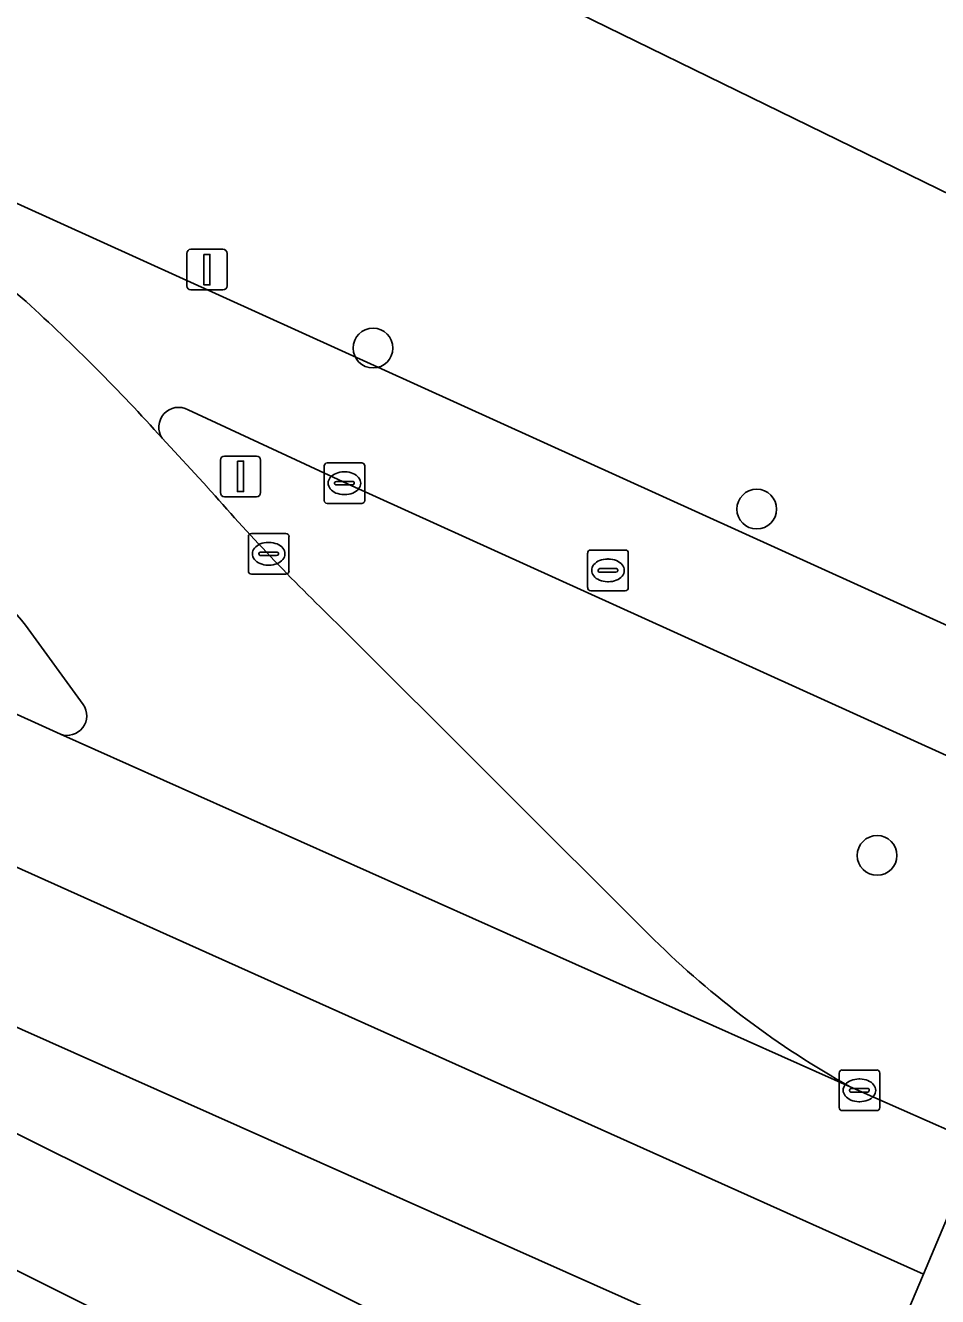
# Model space of a CAD drawing. Extents: x 160102 to 160934, y 382045 to 382923.
# Drawn here: x 160303.9 to 160326.36, y 382068.59 to 382099.89 of the extents above; entities that cross this region are included whole.
import ezdxf

# ---------------------------------------------------------------- set-up
doc = ezdxf.new("R2010")
doc.units = 0
for name, color, linetype in [('IMGEO_Berm_groen', 7, 'Continuous'), ('IMGEO_Berm_open', 7, 'Continuous'), ('IMGEO_Boom', 7, 'Continuous'), ('IMGEO_Fietspad_open', 7, 'Continuous'), ('IMGEO_Kolk', 7, 'Continuous'), ('IMGEO_Lichtmast', 7, 'Continuous'), ('IMGEO_Pand', 7, 'Continuous'), ('IMGEO_Rijbaan_lokaal_open', 7, 'Continuous'), ('IMGEO_Rijbaan_regionaal_gesloten', 7, 'Continuous'), ('IMGEO_Rioolput', 7, 'Continuous'), ('IMGEO_Verkeersbordpaal', 7, 'Continuous'), ('IMGEO_Voetpad_open', 7, 'Continuous')]:
    doc.layers.add(name, color=color, linetype=linetype)

msp = doc.modelspace()

# ---------------------------------------------------------------- linework, layer by layer
at = {"layer": 'IMGEO_Berm_groen'}
for points in [[(160311.829, 382088.605), (160307.905, 382090.431)], [(160307.27, 382089.729), (160308.377, 382088.529)], [(160331.157, 382079.76), (160331.002, 382079.835), (160329.507, 382080.56), (160328, 382081.281), (160311.829, 382088.605)], [(160305.323, 382083.176), (160303.898, 382085.13)], [(160311.569, 382085.175), (160319.38, 382077.388)], [(160300.529, 382084.344), (160301.625, 382083.86), (160304.76, 382082.44)], [(160324.208, 382073.76), (160327.372, 382072.361)]]:
    msp.add_lwpolyline(points, dxfattribs=at)
for centre, radius, start, end in [((160307.672, 382090.003), 0.487, 61.4214, 214.3162), ((160265.472, 382053.477), 49.784, 39.48, 45.2144), ((160348.069, 382123.107), 52.641, 221.0618, 226.1029), ((160304.924, 382082.898), 0.486, 250.2955, 34.8765), ((160335.238, 382093.465), 22.582, 225.3924, 240.7615)]:
    msp.add_arc(centre, radius, start, end, dxfattribs=at)
at = {"layer": 'IMGEO_Berm_open'}
msp.add_lwpolyline([(160278.766, 382085.006), (160323.172, 382062.911), (160324.64, 382065.885), (160301.761, 382076.085), (160300.525, 382076.621)], dxfattribs=at)
at = {"layer": 'IMGEO_Boom'}
for centre in [(160312.46, 382091.95), (160321.91, 382087.984), (160324.875, 382079.457)]:
    msp.add_circle(centre, 0.489, dxfattribs=at)
at = {"layer": 'IMGEO_Fietspad_open'}
for points in [[(160332.274, 382082.684), (160331.361, 382083.082), (160327.415, 382084.749), (160295.872, 382099.054)], [(160300.559, 382095.895), (160303.92, 382093.093)], [(160307.905, 382090.431), (160311.829, 382088.605), (160328, 382081.281), (160329.507, 382080.56), (160331.002, 382079.835), (160332.274, 382082.684)]]:
    msp.add_lwpolyline(points, dxfattribs=at)
for centre, radius, start, end in [((160270.324, 382056.287), 49.833, 42.1502, 47.6108), ((160307.672, 382090.003), 0.487, 61.4214, 214.3162)]:
    msp.add_arc(centre, radius, start, end, dxfattribs=at)
at = {"layer": 'IMGEO_Kolk'}
for p, q in [((160311.33, 382089.122), (160312.182, 382089.122)), ((160311.255, 382088.196), (160311.255, 382089.048)), ((160311.743, 382088.902), (160311.768, 382088.902)), ((160312.256, 382089.048), (160312.256, 382088.196)), ((160311.514, 382088.616), (160311.514, 382088.628)), ((160311.952, 382088.579), (160311.554, 382088.579)), ((160311.557, 382088.665), (160311.955, 382088.665)), ((160311.998, 382088.628), (160311.998, 382088.616)), ((160311.766, 382088.342), (160311.741, 382088.342)), ((160312.182, 382088.122), (160311.33, 382088.122)), ((160309.389, 382086.458), (160309.389, 382087.31)), ((160309.464, 382087.384), (160310.316, 382087.384)), ((160310.39, 382087.31), (160310.39, 382086.458)), ((160309.691, 382086.927), (160310.089, 382086.927)), ((160309.877, 382087.164), (160309.902, 382087.164)), ((160309.648, 382086.878), (160309.648, 382086.89)), ((160310.086, 382086.841), (160309.688, 382086.841)), ((160310.132, 382086.89), (160310.132, 382086.878)), ((160310.316, 382086.384), (160309.464, 382086.384)), ((160309.9, 382086.604), (160309.875, 382086.604)), ((160323.94, 382073.247), (160323.94, 382074.099)), ((160324.015, 382074.173), (160324.867, 382074.173)), ((160324.941, 382074.099), (160324.941, 382073.247)), ((160324.428, 382073.953), (160324.453, 382073.953)), ((160324.199, 382073.667), (160324.199, 382073.679)), ((160324.637, 382073.63), (160324.239, 382073.63)), ((160324.242, 382073.716), (160324.64, 382073.716)), ((160324.683, 382073.679), (160324.683, 382073.667)), ((160324.867, 382073.173), (160324.015, 382073.173)), ((160324.451, 382073.393), (160324.426, 382073.393))]:
    msp.add_line(p, q, dxfattribs=at)
for points in [[(160311.33, 382089.122), (160312.182, 382089.122)], [(160311.255, 382088.196), (160311.255, 382089.048)], [(160312.256, 382089.048), (160312.256, 382088.196)], [(160312.182, 382088.122), (160311.33, 382088.122)], [(160309.389, 382086.458), (160309.389, 382087.31)], [(160309.464, 382087.384), (160310.316, 382087.384)], [(160310.39, 382087.31), (160310.39, 382086.458)], [(160310.316, 382086.384), (160309.464, 382086.384)], [(160323.94, 382073.247), (160323.94, 382074.099)], [(160324.015, 382074.173), (160324.867, 382074.173)], [(160324.941, 382074.099), (160324.941, 382073.247)], [(160324.867, 382073.173), (160324.015, 382073.173)]]:
    msp.add_lwpolyline(points, dxfattribs=at)
for centre, radius, start, end in [((160311.332, 382089.046), 0.0765, 91.552, 178.448), ((160311.332, 382089.046), 0.0765, 91.552, 178.448), ((160312.18, 382089.046), 0.0765, 1.552, 88.448), ((160312.18, 382089.046), 0.0765, 1.552, 88.448), ((160311.554, 382088.625), 0.0403, 85.8775, 175.7526), ((160311.551, 382088.615), 0.0366, 178.938, 274.7102), ((160311.955, 382088.622), 0.043, 264.8664, 352.4533), ((160311.959, 382088.627), 0.0386, 1.7309, 96.639), ((160311.332, 382088.198), 0.0765, 181.552, 268.448), ((160311.332, 382088.198), 0.0765, 181.552, 268.448), ((160312.18, 382088.198), 0.0765, 271.552, 358.448), ((160312.18, 382088.198), 0.0765, 271.552, 358.448), ((160309.466, 382087.308), 0.0765, 91.552, 178.448), ((160309.466, 382087.308), 0.0765, 91.552, 178.448), ((160310.314, 382087.308), 0.0765, 1.552, 88.448), ((160310.314, 382087.308), 0.0765, 1.552, 88.448), ((160309.688, 382086.887), 0.0403, 85.8775, 175.7526), ((160310.093, 382086.889), 0.0386, 1.7309, 96.639), ((160309.685, 382086.877), 0.0366, 178.938, 274.7102), ((160310.089, 382086.884), 0.043, 264.8664, 352.4533), ((160309.466, 382086.46), 0.0765, 181.552, 268.448), ((160309.466, 382086.46), 0.0765, 181.552, 268.448), ((160310.314, 382086.46), 0.0765, 271.552, 358.448), ((160310.314, 382086.46), 0.0765, 271.552, 358.448), ((160324.017, 382074.097), 0.0765, 91.552, 178.448), ((160324.017, 382074.097), 0.0765, 91.552, 178.448), ((160324.865, 382074.097), 0.0765, 1.552, 88.448), ((160324.865, 382074.097), 0.0765, 1.552, 88.448), ((160324.239, 382073.676), 0.0403, 85.8775, 175.7526), ((160324.236, 382073.666), 0.0366, 178.938, 274.7102), ((160324.64, 382073.673), 0.043, 264.8664, 352.4533), ((160324.644, 382073.678), 0.0386, 1.7309, 96.639), ((160324.017, 382073.249), 0.0765, 181.552, 268.448), ((160324.017, 382073.249), 0.0765, 181.552, 268.448), ((160324.865, 382073.249), 0.0765, 271.552, 358.448), ((160324.865, 382073.249), 0.0765, 271.552, 358.448)]:
    msp.add_arc(centre, radius, start, end, dxfattribs=at)
for centre, major_axis, ratio, start_param, end_param in [((160311.742, 382088.622), (-0.387, 0.002), 0.722429, 4.712389, 7.853982), ((160311.767, 382088.622), (-0.39, 0.002), 0.717154, 1.570796, 4.712389), ((160309.876, 382086.884), (-0.387, 0.002), 0.722429, 4.712389, 7.853982), ((160309.901, 382086.884), (-0.39, 0.002), 0.717154, 1.570796, 4.712389), ((160324.427, 382073.673), (-0.387, 0.002), 0.722429, 4.712389, 7.853982), ((160324.452, 382073.673), (-0.39, 0.002), 0.717154, 1.570796, 4.712389)]:
    msp.add_ellipse(centre, major_axis=major_axis, ratio=ratio, start_param=start_param, end_param=end_param, dxfattribs=at)
at = {"layer": 'IMGEO_Lichtmast'}
for p, q in [((160307.874, 382093.481), (160307.874, 382094.281)), ((160307.874, 382094.281), (160307.874, 382093.481)), ((160307.974, 382094.381), (160308.764, 382094.381)), ((160308.764, 382094.381), (160307.974, 382094.381)), ((160308.864, 382094.281), (160308.864, 382093.481)), ((160308.864, 382093.481), (160308.864, 382094.281)), ((160308.764, 382093.381), (160307.974, 382093.381)), ((160307.974, 382093.381), (160308.764, 382093.381))]:
    msp.add_line(p, q, dxfattribs=at)
msp.add_lwpolyline([(160308.294, 382094.256), (160308.444, 382094.256), (160308.444, 382093.506), (160308.294, 382093.506), (160308.294, 382094.256)], dxfattribs=at)
for centre, start, end in [((160307.974, 382094.281), 90, 180), ((160307.974, 382094.281), 90, 180), ((160308.764, 382094.281), 0, 90), ((160308.764, 382094.281), 360, 90), ((160307.974, 382093.481), 180, 270), ((160307.974, 382093.481), 180, 270), ((160308.764, 382093.481), 270, 0), ((160308.764, 382093.481), 270, 0)]:
    msp.add_arc(centre, 0.1, start, end, dxfattribs=at)
at = {"layer": 'IMGEO_Pand'}
msp.add_lwpolyline([(160319.256, 382119.924), (160311.135, 382103.326), (160328.51, 382094.825), (160336.631, 382111.423), (160334.391, 382112.519)], close=True, dxfattribs=at)
at = {"layer": 'IMGEO_Rijbaan_lokaal_open'}
for points in [[(160303.92, 382093.093), (160300.559, 382095.895)], [(160308.377, 382088.529), (160307.27, 382089.729)], [(160303.898, 382085.13), (160305.323, 382083.176)], [(160319.38, 382077.388), (160311.569, 382085.175)], [(160304.76, 382082.44), (160324.208, 382073.76)]]:
    msp.add_lwpolyline(points, dxfattribs=at)
for centre, radius, start, end in [((160270.324, 382056.287), 49.833, 42.1502, 47.6108), ((160265.472, 382053.477), 49.784, 39.48, 45.2144), ((160348.069, 382123.107), 52.641, 221.0618, 226.1029), ((160304.924, 382082.898), 0.486, 250.2955, 34.8765), ((160335.238, 382093.465), 22.582, 225.3924, 240.7615)]:
    msp.add_arc(centre, radius, start, end, dxfattribs=at)
at = {"layer": 'IMGEO_Rijbaan_regionaal_gesloten'}
for points in [[(160163.175, 382160.176), (160161.221, 382156.917), (160166.922, 382150.828), (160171.292, 382146.612), (160176.677, 382142.396), (160181.593, 382138.961), (160189.553, 382134.512), (160192.831, 382132.912), (160196.108, 382131.311), (160203.209, 382127.72), (160253.387, 382103.128), (160266.927, 382096.532), (160280.466, 382089.935), (160289.987, 382085.485), (160299.508, 382081.035), (160308.912, 382076.819), (160318.315, 382072.603), (160326.015, 382069.145), (160327.372, 382072.361), (160324.208, 382073.76), (160304.76, 382082.44), (160301.625, 382083.86), (160300.529, 382084.344)], [(160300.525, 382076.621), (160301.761, 382076.085), (160324.64, 382065.885), (160326.015, 382069.145), (160318.315, 382072.603), (160308.912, 382076.819), (160299.508, 382081.035), (160289.987, 382085.485), (160280.466, 382089.935), (160266.927, 382096.532), (160253.387, 382103.128), (160203.209, 382127.72), (160196.108, 382131.311), (160192.831, 382132.912), (160189.553, 382134.512), (160181.593, 382138.961), (160176.677, 382142.396), (160171.292, 382146.612), (160166.922, 382150.828), (160161.221, 382156.917)], [(160253.813, 382094.585), (160258.724, 382091.713), (160279.864, 382081.114), (160321.693, 382060.257), (160323.172, 382062.911), (160278.766, 382085.006)], [(160321.049, 382059.101), (160321.693, 382060.257), (160279.864, 382081.114), (160258.724, 382091.713), (160253.813, 382094.585)], [(160327.372, 382072.361), (160326.015, 382069.145), (160324.64, 382065.885), (160327.4, 382064.655), (160328.302, 382064.253), (160331.079, 382063.015), (160337.434, 382060.178)]]:
    msp.add_lwpolyline(points, dxfattribs=at)
at = {"layer": 'IMGEO_Rioolput'}
for p, q in [((160317.821, 382086.976), (160318.673, 382086.976)), ((160317.746, 382086.05), (160317.746, 382086.902)), ((160318.234, 382086.756), (160318.259, 382086.756)), ((160318.747, 382086.902), (160318.747, 382086.05)), ((160318.005, 382086.47), (160318.005, 382086.482)), ((160318.443, 382086.433), (160318.045, 382086.433)), ((160318.048, 382086.519), (160318.446, 382086.519)), ((160318.489, 382086.482), (160318.489, 382086.47)), ((160318.257, 382086.196), (160318.232, 382086.196)), ((160318.673, 382085.976), (160317.821, 382085.976))]:
    msp.add_line(p, q, dxfattribs=at)
for points in [[(160317.821, 382086.976), (160318.673, 382086.976)], [(160317.746, 382086.05), (160317.746, 382086.902)], [(160318.747, 382086.902), (160318.747, 382086.05)], [(160318.673, 382085.976), (160317.821, 382085.976)]]:
    msp.add_lwpolyline(points, dxfattribs=at)
for centre, radius, start, end in [((160317.823, 382086.9), 0.0765, 91.552, 178.448), ((160317.823, 382086.9), 0.0765, 91.552, 178.448), ((160318.671, 382086.9), 0.0765, 1.552, 88.448), ((160318.671, 382086.9), 0.0765, 1.552, 88.448), ((160318.045, 382086.479), 0.0403, 85.8775, 175.7526), ((160318.042, 382086.469), 0.0366, 178.938, 274.7102), ((160318.446, 382086.476), 0.043, 264.8664, 352.4533), ((160318.45, 382086.481), 0.0386, 1.7309, 96.639), ((160317.823, 382086.052), 0.0765, 181.552, 268.448), ((160317.823, 382086.052), 0.0765, 181.552, 268.448), ((160318.671, 382086.052), 0.0765, 271.552, 358.448), ((160318.671, 382086.052), 0.0765, 271.552, 358.448)]:
    msp.add_arc(centre, radius, start, end, dxfattribs=at)
for centre, major_axis, ratio, start_param, end_param in [((160318.233, 382086.476), (-0.387, 0.002), 0.722429, 4.712389, 7.853982), ((160318.258, 382086.476), (-0.39, 0.002), 0.717154, 1.570796, 4.712389)]:
    msp.add_ellipse(centre, major_axis=major_axis, ratio=ratio, start_param=start_param, end_param=end_param, dxfattribs=at)
at = {"layer": 'IMGEO_Verkeersbordpaal'}
for p, q in [((160308.701, 382088.39), (160308.701, 382089.19)), ((160308.701, 382089.19), (160308.701, 382088.39)), ((160308.801, 382089.29), (160309.591, 382089.29)), ((160309.591, 382089.29), (160308.801, 382089.29)), ((160309.691, 382089.19), (160309.691, 382088.39)), ((160309.691, 382088.39), (160309.691, 382089.19)), ((160309.591, 382088.29), (160308.801, 382088.29)), ((160308.801, 382088.29), (160309.591, 382088.29))]:
    msp.add_line(p, q, dxfattribs=at)
msp.add_lwpolyline([(160309.121, 382089.165), (160309.271, 382089.165), (160309.271, 382088.415), (160309.121, 382088.415), (160309.121, 382089.165)], dxfattribs=at)
for centre, start, end in [((160308.801, 382089.19), 90, 180), ((160308.801, 382089.19), 90, 180), ((160309.591, 382089.19), 0, 90), ((160309.591, 382089.19), 360, 90), ((160308.801, 382088.39), 180, 270), ((160308.801, 382088.39), 180, 270), ((160309.591, 382088.39), 270, 0), ((160309.591, 382088.39), 270, 0)]:
    msp.add_arc(centre, 0.1, start, end, dxfattribs=at)
at = {"layer": 'IMGEO_Voetpad_open'}
for points in [[(160253.884, 382119.517), (160272.552, 382110.296), (160291.986, 382100.904), (160295.872, 382099.054), (160327.415, 382084.749), (160331.361, 382083.082), (160332.274, 382082.684), (160335.023, 382081.465)], [(160328.51, 382094.825), (160311.135, 382103.326), (160303.497, 382107.063), (160302.599, 382105.313), (160301.823, 382103.81), (160300.926, 382102.053), (160300.776, 382101.747), (160293.972, 382105.096)]]:
    msp.add_lwpolyline(points, dxfattribs=at)

doc.saveas('drawing.dxf')
